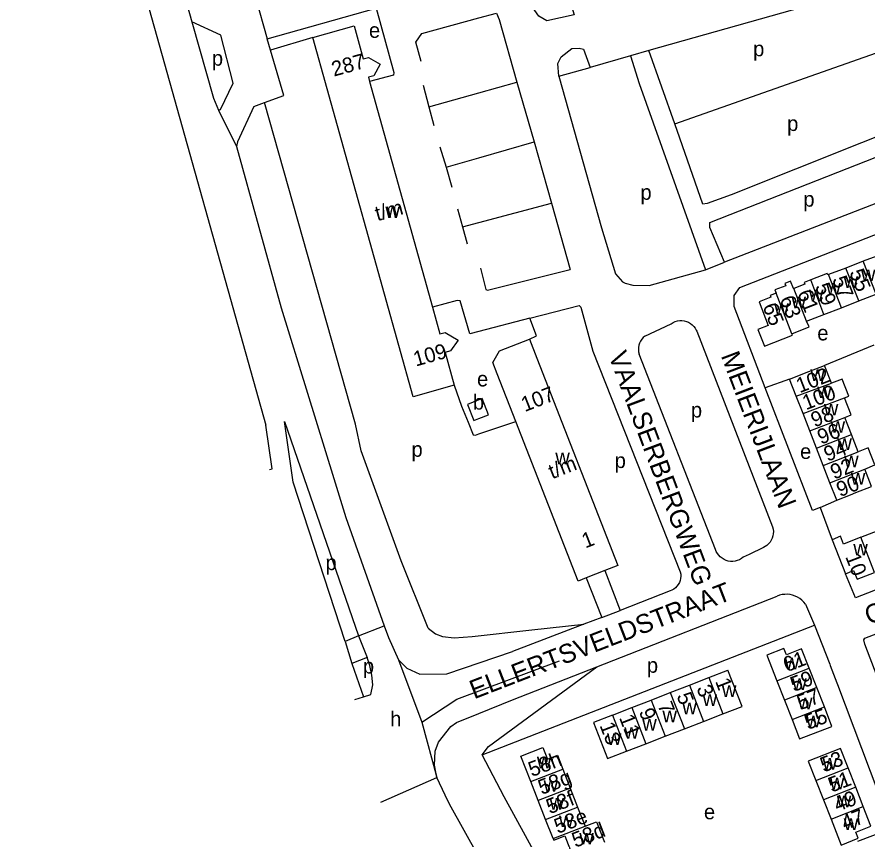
# Model space of a CAD drawing. Extents: x 159675 to 162108, y 386471 to 388472.
# Drawn here: x 159700.6 to 159926.4, y 387740.5 to 387958.9 of the extents above; entities that cross this region are included whole.
import ezdxf

# ---------------------------------------------------------------- set-up
doc = ezdxf.new("R2010")
doc.units = 0
for name, color, linetype in [('BLT_Basislijn', 7, 'Continuous'), ('BLT_Bebouwing', 7, 'Continuous'), ('BLT_Centroide', 7, 'Continuous'), ('BLT_Huisnummer', 7, 'Continuous'), ('BLT_Huisnummer_ tussenligend', 7, 'Continuous'), ('BLT_Huisnummer_reeks', 7, 'Continuous'), ('BLT_Onderverdeling_panden', 7, 'Continuous'), ('BLT_Straatnaam', 7, 'Continuous'), ('BLT_Vlakafsluiter', 7, 'Continuous')]:
    doc.layers.add(name, color=color, linetype=linetype)

msp = doc.modelspace()

# ---------------------------------------------------------------- linework, layer by layer
at = {"layer": 'BLT_Basislijn'}
for p, q in [((159937.34, 387969.56), (159868.3, 387950)), ((159767.84, 387950.17), (159766.96, 387953.15)), ((159779.05, 387953.5), (159767.84, 387950.17)), ((159875.13, 387930.57), (159939.72, 387953.37)), ((159868.3, 387950), (159863.44, 387948.61)), ((159875.13, 387930.57), (159868.3, 387950)), ((159863.44, 387948.61), (159852.66, 387945.57)), ((159844.36, 387943.23), (159852.66, 387945.57)), ((159808.39, 387940.84), (159809.91, 387935.09)), ((159823.15, 387938.81), (159833.27, 387941.65)), ((159833.27, 387941.65), (159837.79, 387925.77)), ((159809.91, 387935.09), (159823.15, 387938.81)), ((159763.45, 387935.19), (159766.25, 387936.21)), ((159809.91, 387935.09), (159811.23, 387930.13)), ((159812.77, 387924.49), (159814.47, 387919.06)), ((159823.15, 387921.55), (159837.79, 387925.77)), ((159837.79, 387925.77), (159842.41, 387909.48)), ((159814.47, 387919.06), (159823.15, 387921.55)), ((159814.47, 387919.06), (159816.01, 387913.78)), ((159942.96, 387915.11), (159888.37, 387893.86)), ((159823.15, 387904.39), (159842.41, 387909.48)), ((159842.41, 387909.48), (159847.39, 387891.96)), ((159817.47, 387908), (159818.81, 387903.24)), ((159818.81, 387903.24), (159823.15, 387904.39)), ((159818.81, 387903.24), (159820.07, 387898.75)), ((159883.29, 387891.87), (159888.37, 387893.86)), ((159836.71, 387879.02), (159823.15, 387875.48)), ((159838.43, 387874.27), (159836.71, 387879.02)), ((159867.21, 387874.23), (159874.22, 387877.53)), ((159823.15, 387875.48), (159820.78, 387874.86)), ((159881, 387875.54), (159901.11, 387823.59)), ((159836.58, 387873.41), (159838.43, 387874.27)), ((159928.02, 387871.83), (159914.87, 387866.46)), ((159885.96, 387817.64), (159865.7, 387869.43)), ((159905.61, 387862.85), (159899.12, 387860.49)), ((159771.53, 387851.61), (159791.23, 387794.68)), ((159823.15, 387848.29), (159832.96, 387851.57)), ((159913.7, 387828.79), (159918.13, 387830.74)), ((159913.7, 387828.79), (159916.88, 387820.21)), ((159894.9, 387816.3), (159893.31, 387815.56)), ((159898.69, 387818.14), (159894.9, 387816.3)), ((159856.61, 387811.99), (159860.62, 387801.44)), ((159851.64, 387810.05), (159855.81, 387799.59)), ((159854.5, 387786.47), (159902.3, 387805.22)), ((159873.96, 387806.65), (159860.62, 387801.44)), ((159909.81, 387803.08), (159912.26, 387797.55)), ((159855.81, 387799.59), (159860.62, 387801.44)), ((159855.81, 387799.59), (159851.02, 387797.77)), ((159824.06, 387763.12), (159912.26, 387797.55)), ((159851.02, 387797.77), (159832.11, 387790.57)), ((159791.23, 387794.68), (159787.64, 387793.15)), ((159791.23, 387794.68), (159793.5, 387788.91)), ((159787.64, 387793.15), (159789.41, 387787.34)), ((159793.5, 387788.91), (159789.41, 387787.34)), ((159801.85, 387788.28), (159804.06, 387786.08)), ((159916.42, 387786.79), (159918.12, 387782.26)), ((159825.68, 387765.29), (159854.5, 387786.47)), ((159832.05, 387777.67), (159854.5, 387786.47)), ((159823.15, 387774.09), (159832.05, 387777.67)), ((159824.06, 387763.12), (159825.68, 387765.29)), ((159923.74, 387740.16), (159932.82, 387743.66))]:
    msp.add_line(p, q, dxfattribs=at)
for points in [[(159700.58, 388086.03), (159766.62, 387850.58)], [(159717.05, 388066.11), (159717.43, 388062.99), (159746.98, 387957.65)], [(159847.7, 387961.83), (159848.41, 387959.51), (159841.22, 387957.88), (159839.09, 387959.16), (159837.4, 387961.56), (159837.29, 387963.77), (159846.39, 387966.49)], [(159795.93, 387961.31), (159800.62, 387944.2), (159800.54, 387943.52), (159794.16, 387941.79)], [(159807.82, 387947.09), (159806.41, 387952.21), (159808.04, 387954.58), (159823.15, 387958.67)], [(159823.15, 387958.67), (159827.81, 387959.93), (159828.55, 387958.28), (159833.27, 387941.65)], [(159746.98, 387957.65), (159752.74, 387937.43), (159754.06, 387934.16)], [(159754.06, 387934.16), (159754.6, 387934.38), (159757.98, 387941.34), (159754.67, 387954.11), (159746.98, 387957.65)], [(159939.72, 387953.37), (159940.41, 387948.7), (159941.79, 387932.35), (159890.14, 387911.77), (159883.72, 387909.41), (159882.62, 387909.23), (159875.13, 387930.57)], [(159766.25, 387936.21), (159771.41, 387938.09), (159767.84, 387950.17)], [(159844.36, 387943.23), (159844.09, 387946.62), (159844.98, 387948.37), (159847.85, 387950.56), (159849.8, 387950.7), (159850.95, 387950.38), (159852.66, 387945.57)], [(159863.44, 387948.61), (159865.69, 387941.26), (159883.29, 387891.87)], [(159844.36, 387943.23), (159855.72, 387902.94), (159859.44, 387890.79), (159861.27, 387888.65), (159862.02, 387888.3), (159863.99, 387887.77), (159868.36, 387887.64), (159883.29, 387891.87)], [(159809.66, 387796.71), (159802.53, 387814.62), (159791.89, 387843.82), (159790.4, 387850.88), (159766.25, 387936.21)], [(159763.45, 387935.19), (159759.06, 387925.76), (159758.87, 387924.6)], [(159888.37, 387893.86), (159884.47, 387903.08), (159884.48, 387904.38), (159941.64, 387926.84), (159942.14, 387926.81), (159942.96, 387915.11)], [(159758.87, 387924.6), (159770.7, 387881.7)], [(159899.12, 387860.49), (159890.88, 387882.13), (159890.9, 387885), (159892.43, 387887.13), (159950.16, 387909.67)], [(159823.61, 387892.31), (159824.98, 387886.65), (159825.46, 387886.45), (159847.39, 387891.96)], [(159820.78, 387874.86), (159818.16, 387883.56), (159817.41, 387883.71), (159810.85, 387881.95)], [(159770.7, 387881.7), (159784.63, 387836.43), (159787.82, 387826.07), (159798.02, 387797.36)], [(159836.71, 387879.02), (159849.76, 387882.39), (159850.23, 387881.88), (159853.42, 387870.25), (159876.62, 387811.65)], [(159874.22, 387877.53), (159874.73, 387877.84), (159875.28, 387878.08), (159875.86, 387878.25), (159876.45, 387878.34), (159877.05, 387878.35), (159877.65, 387878.28), (159878.23, 387878.13), (159878.79, 387877.9), (159879.31, 387877.61), (159879.79, 387877.24), (159880.21, 387876.82), (159880.58, 387876.34), (159880.87, 387875.82), (159881, 387875.54)], [(159867.21, 387874.23), (159866.76, 387873.84), (159866.38, 387873.39), (159866.05, 387872.9), (159865.8, 387872.36), (159865.62, 387871.8), (159865.52, 387871.22), (159865.49, 387870.62), (159865.55, 387870.03), (159865.7, 387869.43)], [(159816.63, 387861.21), (159818.55, 387855.66), (159820.35, 387851.36), (159821.64, 387848.07), (159822.27, 387847.99), (159823.15, 387848.29)], [(159913.7, 387828.79), (159911.71, 387827.91), (159899.12, 387860.49)], [(159767.58, 387838.81), (159768.28, 387839.02), (159766.62, 387850.58)], [(159773.84, 387835.45), (159771.53, 387851.61)], [(159969.07, 387842.49), (159975.71, 387825.67), (159975.55, 387825.25), (159923.07, 387804.81), (159920.43, 387811.17)], [(159787.64, 387793.15), (159773.84, 387835.45)], [(159901.11, 387823.59), (159901.24, 387823), (159901.31, 387822.4), (159901.29, 387821.8), (159901.19, 387821.21), (159901.01, 387820.63), (159900.76, 387820.08), (159900.43, 387819.57), (159900.05, 387819.11), (159899.6, 387818.7), (159899.11, 387818.36), (159898.69, 387818.14)], [(159893.31, 387815.56), (159892.83, 387815.19), (159892.31, 387814.89), (159891.74, 387814.67), (159891.16, 387814.52), (159890.56, 387814.45), (159889.95, 387814.46), (159889.36, 387814.54), (159888.77, 387814.71), (159888.22, 387814.95), (159887.7, 387815.26), (159887.23, 387815.64), (159886.81, 387816.08), (159886.46, 387816.57), (159886.17, 387817.1), (159885.96, 387817.64)], [(159876.62, 387811.65), (159876.72, 387811.09), (159876.75, 387810.51), (159876.7, 387809.93), (159876.57, 387809.37), (159876.36, 387808.83), (159876.08, 387808.32), (159875.73, 387807.86), (159875.32, 387807.45), (159874.86, 387807.1), (159874.36, 387806.82), (159873.96, 387806.65)], [(159909.81, 387803.08), (159909.37, 387803.63), (159908.87, 387804.13), (159908.32, 387804.57), (159907.72, 387804.95), (159907.09, 387805.25), (159906.42, 387805.48), (159905.74, 387805.63), (159905.03, 387805.71), (159904.33, 387805.7), (159903.63, 387805.62), (159902.95, 387805.45), (159902.3, 387805.22)], [(159934.12, 387770.06), (159933.99, 387770.41), (159925.55, 387792.45), (159925.33, 387793.66), (159925.63, 387794.05), (159952.79, 387804.48), (159953.69, 387801.94)], [(159798.02, 387797.36), (159799.17, 387794.28), (159801.85, 387788.28)], [(159809.66, 387796.71), (159811.64, 387795.23), (159813.49, 387794.51), (159816.62, 387794.17), (159821.41, 387794.55), (159837.25, 387796.27), (159851.02, 387797.77)], [(159912.26, 387797.55), (159916.27, 387787.18), (159916.42, 387786.79)], [(159792.58, 387778.46), (159794.49, 387779.15), (159795.03, 387781.68), (159794.77, 387784.25), (159794.24, 387786.82), (159793.5, 387788.91)], [(159804.06, 387786.08), (159807.53, 387784.56), (159814.64, 387784.62), (159832.11, 387790.57)], [(159789.41, 387787.34), (159792.58, 387778.46)], [(159808.03, 387771.76), (159817.32, 387777.84), (159844.53, 387788.05)], [(159918.12, 387782.26), (159918.3, 387781.77), (159929, 387753.38), (159929.15, 387753)], [(159812.02, 387757.1), (159811.38, 387760.35), (159811.54, 387764.04), (159812.46, 387766.51), (159815.74, 387770.67), (159817.18, 387771.69), (159823.15, 387774.09)], [(159851.86, 387712.34), (159847.91, 387718.96), (159829.88, 387751.92), (159824.06, 387763.12)], [(159814.22, 387752.4), (159812.02, 387757.1)], [(159823.15, 387736.01), (159815.36, 387749.97), (159814.22, 387752.4)]]:
    msp.add_lwpolyline(points, dxfattribs=at)
at = {"layer": 'BLT_Bebouwing'}
for p, q in [((159760.46, 387976.24), (159766.96, 387953.15)), ((159766.96, 387953.15), (159795.93, 387961.31)), ((159793.85, 387942.92), (159794.16, 387941.79)), ((159794.16, 387941.79), (159810.85, 387881.95)), ((159929.75, 387895.85), (159925.17, 387894.1)), ((159925.17, 387894.1), (159920.58, 387892.3)), ((159920.58, 387892.3), (159915.97, 387890.57)), ((159923.97, 387883.58), (159928.58, 387885.38)), ((159810.85, 387881.95), (159812.84, 387874.82)), ((159914.75, 387879.99), (159919.36, 387881.78)), ((159919.36, 387881.78), (159923.97, 387883.58)), ((159910.14, 387878.19), (159914.75, 387879.99)), ((159836.58, 387873.41), (159838.55, 387868.37)), ((159814.21, 387869.9), (159816.63, 387861.21)), ((159916.71, 387861.74), (159914.87, 387866.46)), ((159832.96, 387851.57), (159828.01, 387864.27)), ((159907.4, 387858.26), (159905.61, 387862.85)), ((159824.02, 387857.65), (159823.15, 387857.31)), ((159909.19, 387853.67), (159907.4, 387858.26)), ((159910.98, 387849.09), (159909.19, 387853.67)), ((159922.02, 387848.11), (159920.26, 387852.65)), ((159912.76, 387844.5), (159910.98, 387849.09)), ((159923.81, 387843.52), (159922.02, 387848.11)), ((159914.55, 387839.91), (159912.76, 387844.5)), ((159916.34, 387835.32), (159914.55, 387839.91)), ((159927.39, 387834.35), (159925.6, 387838.93)), ((159918.13, 387830.74), (159916.34, 387835.32)), ((159924.49, 387820.85), (159929.11, 387822.66)), ((159916.88, 387820.21), (159920.43, 387811.17)), ((159856.61, 387811.99), (159851.64, 387810.05)), ((159884.17, 387783.6), (159889.22, 387785.57)), ((159912.84, 387780.97), (159910.83, 387786.12)), ((159879.07, 387781.62), (159884.17, 387783.6)), ((159873.97, 387779.63), (159879.07, 387781.62)), ((159914.85, 387775.82), (159912.84, 387780.97)), ((159863.76, 387775.66), (159868.87, 387777.64)), ((159868.87, 387777.64), (159873.97, 387779.63)), ((159904.28, 387777.63), (159906.28, 387772.48)), ((159858.66, 387773.67), (159863.76, 387775.66)), ((159882.81, 387771.99), (159887.91, 387773.97)), ((159877.7, 387770.01), (159882.81, 387771.99)), ((159872.59, 387768.03), (159877.7, 387770.01)), ((159867.49, 387766.05), (159872.59, 387768.03)), ((159862.38, 387764.07), (159867.49, 387766.05)), ((159923.18, 387754.49), (159921.17, 387759.64)), ((159845.44, 387759.33), (159847.41, 387754.28)), ((159838.9, 387751.01), (159836.93, 387756.05)), ((159912.6, 387756.3), (159914.61, 387751.15)), ((159847.41, 387754.28), (159849.37, 387749.25)), ((159925.19, 387749.35), (159923.18, 387754.49)), ((159840.86, 387745.97), (159838.9, 387751.01)), ((159914.61, 387751.15), (159916.63, 387746)), ((159849.37, 387749.25), (159851.36, 387744.15)), ((159842.84, 387740.86), (159840.86, 387745.97))]:
    msp.add_line(p, q, dxfattribs=at)
for points in [[(159779.05, 387953.5), (159790.04, 387956.55), (159792.48, 387947.83)], [(159816.63, 387861.21), (159805.68, 387858.14), (159779.05, 387953.5)], [(159792.48, 387947.83), (159793.87, 387948.22), (159796.94, 387946.43), (159795.24, 387943.31), (159793.85, 387942.92)], [(159915.97, 387890.57), (159915.74, 387890.48), (159915.59, 387890.87), (159911.23, 387889.17)], [(159906.74, 387886.91), (159906.64, 387886.87), (159905.87, 387888.83), (159904.37, 387888.24), (159904.61, 387887.61), (159901.72, 387886.48), (159902.02, 387885.6)], [(159911.23, 387889.17), (159909.51, 387888.5), (159909.69, 387888.05), (159906.74, 387886.91)], [(159902.02, 387885.6), (159900.45, 387884.98), (159900.63, 387884.53), (159897.52, 387883.31), (159899.95, 387877.08), (159897.19, 387876.01), (159898.93, 387871.54), (159906.41, 387874.46), (159906.25, 387874.87)], [(159906.25, 387874.87), (159910.83, 387876.66), (159910.14, 387878.19)], [(159812.84, 387874.82), (159814.24, 387875.21), (159817.65, 387873.19), (159815.61, 387870.29), (159814.21, 387869.9)], [(159828.01, 387864.27), (159826.87, 387867.21), (159828.66, 387870.32), (159836.58, 387873.41)], [(159838.55, 387868.37), (159860.02, 387813.32), (159856.61, 387811.99)], [(159905.61, 387862.85), (159910.73, 387864.84), (159914.87, 387866.46)], [(159920.22, 387857.86), (159921.32, 387858.29), (159919.56, 387862.84), (159916.71, 387861.74)], [(159823.15, 387857.31), (159820.1, 387856.1), (159821.8, 387851.8), (159823.15, 387852.33)], [(159823.15, 387852.33), (159825.72, 387853.35), (159824.02, 387857.65)], [(159920.26, 387852.65), (159921.98, 387853.31), (159920.22, 387857.86)], [(159851.64, 387810.05), (159849.48, 387809.21), (159832.96, 387851.57)], [(159925.6, 387838.93), (159928.23, 387840.03), (159926.46, 387844.58), (159923.81, 387843.52)], [(159918.13, 387830.74), (159921.76, 387832.15), (159923.2, 387832.71), (159927.39, 387834.35)], [(159924.49, 387820.85), (159919.96, 387819.06), (159919.16, 387821.11), (159916.88, 387820.21)], [(159920.43, 387811.17), (159922.62, 387812.03), (159923.53, 387809.71), (159928.15, 387811.53)], [(159910.83, 387786.12), (159908.81, 387791.27), (159904.76, 387789.68), (159904.1, 387791.36), (159899.62, 387789.6), (159902.27, 387782.78)], [(159887.91, 387773.97), (159893.02, 387775.95), (159889.22, 387785.57)], [(159902.27, 387782.78), (159902.27, 387782.78), (159904.28, 387777.63)], [(159906.28, 387772.48), (159908.28, 387767.33), (159908.28, 387767.33), (159916.86, 387770.67), (159914.85, 387775.82)], [(159858.66, 387773.67), (159853.55, 387771.68), (159857.28, 387762.09), (159862.38, 387764.07)], [(159836.93, 387756.05), (159834.33, 387762.77), (159840.17, 387765.02), (159841.36, 387761.96), (159844.01, 387763.01), (159845.44, 387759.33)], [(159921.17, 387759.64), (159919.16, 387764.79), (159910.59, 387761.43), (159912.6, 387756.3)], [(159916.63, 387746), (159919.3, 387739.15), (159923.81, 387740.96), (159923.16, 387742.62), (159927.2, 387744.2), (159925.19, 387749.35)], [(159851.36, 387744.15), (159854.4, 387745.32), (159856.53, 387739.9)], [(159842.84, 387740.86), (159843.01, 387740.42), (159845.98, 387741.61), (159847.95, 387736.56)]]:
    msp.add_lwpolyline(points, dxfattribs=at)
at = {"layer": 'BLT_Onderverdeling_panden'}
for p, q in [((159928.58, 387885.38), (159925.17, 387894.1)), ((159919.36, 387881.78), (159915.97, 387890.57)), ((159923.97, 387883.58), (159920.58, 387892.3)), ((159914.75, 387879.99), (159911.23, 387889.17)), ((159910.14, 387878.19), (159906.74, 387886.91)), ((159906.25, 387874.87), (159902.02, 387885.6)), ((159907.4, 387858.26), (159916.71, 387861.74)), ((159909.19, 387853.67), (159920.22, 387857.86)), ((159910.98, 387849.09), (159920.26, 387852.65)), ((159912.76, 387844.5), (159922.02, 387848.11)), ((159914.55, 387839.91), (159923.81, 387843.52)), ((159916.34, 387835.32), (159925.6, 387838.93)), ((159928.15, 387811.53), (159924.49, 387820.85)), ((159902.27, 387782.78), (159910.83, 387786.12)), ((159884.17, 387783.6), (159887.91, 387773.97)), ((159879.07, 387781.62), (159882.81, 387771.99)), ((159912.84, 387780.97), (159904.28, 387777.63)), ((159868.87, 387777.64), (159872.59, 387768.03)), ((159873.97, 387779.63), (159877.7, 387770.01)), ((159863.76, 387775.66), (159867.49, 387766.05)), ((159906.28, 387772.48), (159914.85, 387775.82)), ((159858.66, 387773.67), (159862.38, 387764.07)), ((159912.6, 387756.3), (159921.17, 387759.64)), ((159836.93, 387756.05), (159845.44, 387759.33)), ((159847.41, 387754.28), (159838.9, 387751.01)), ((159923.18, 387754.49), (159914.61, 387751.15)), ((159840.86, 387745.97), (159849.37, 387749.25)), ((159916.63, 387746), (159925.19, 387749.35)), ((159842.84, 387740.86), (159851.36, 387744.15))]:
    msp.add_line(p, q, dxfattribs=at)
at = {"layer": 'BLT_Vlakafsluiter'}
for p, q in [((159754.06, 387934.16), (159758.87, 387924.6)), ((159791.23, 387794.68), (159798.02, 387797.36)), ((159801.85, 387788.28), (159808.03, 387771.76)), ((159790.2, 387777.83), (159792.58, 387778.46)), ((159808.03, 387771.76), (159812.02, 387757.1)), ((159797.16, 387750.58), (159812.02, 387757.1))]:
    msp.add_line(p, q, dxfattribs=at)

# ---------------------------------------------------------------- texts
at = {"layer": 'BLT_Centroide'}
for s, p in [('e', (159793.99, 387953.4)), ('p', (159895.94, 387948.51)), ('p', (159752.3, 387946.01)), ('p', (159904.97, 387928.68)), ('p', (159866.03, 387910.41)), ('p', (159909.27, 387908.59)), ('w', (159798.34, 387905.56)), ('w', (159924.56, 387888.84)), ('w', (159915.34, 387885.25)), ('w', (159919.95, 387887.05)), ('w', (159910.75, 387883.45)), ('w', (159906.12, 387881.64)), ('w', (159901.53, 387879.84)), ('e', (159912.97, 387873.1)), ('e', (159822.67, 387860.88)), ('w', (159911.13, 387862.34)), ('b', (159821.57, 387854.73)), ('w', (159912.93, 387857.78)), ('p', (159879.43, 387852.64)), ('w', (159914.71, 387853.19)), ('w', (159916.5, 387848.59)), ('p', (159805.27, 387842.21)), ('w', (159918.29, 387844)), ('w', (159843.44, 387840.25)), ('e', (159908.4, 387841.64)), ('p', (159859.2, 387839.23)), ('w', (159920.08, 387839.44)), ('w', (159921.87, 387834.84)), ('w', (159922.52, 387816.03)), ('p', (159782.45, 387812.13)), ('w', (159904.3, 387785.8)), ('p', (159792.38, 387784.69)), ('p', (159867.75, 387784.89)), ('w', (159906.31, 387780.32)), ('w', (159887.65, 387778.47)), ('w', (159882.53, 387776.11)), ('w', (159907.84, 387775.17)), ('w', (159877.13, 387773.88)), ('h', (159799.6, 387770.66)), ('w', (159871.87, 387771.73)), ('w', (159910.01, 387770.41)), ('w', (159866.51, 387769.53)), ('w', (159857.14, 387765.75)), ('w', (159861.73, 387767.37)), ('w', (159838.55, 387759.52)), ('w', (159914.36, 387759.2)), ('w', (159840.32, 387753.31)), ('w', (159916.29, 387753.96)), ('w', (159841.91, 387748.58)), ('w', (159918.14, 387749.21)), ('e', (159882.89, 387746)), ('w', (159844.41, 387743.91)), ('w', (159919.99, 387743.16)), ('w', (159849.8, 387739.32))]:
    msp.add_text(s, height=4, dxfattribs=at).set_placement(p)
at = {"layer": 'BLT_Huisnummer'}
for s, rotation, p in [('57', 291.3136, (159916.85, 387889.33)), ('61', 291.3171, (159907.63, 387885.69)), ('65', 291.292, (159898.4, 387882.14)), ('102', 21.2908, (159908.31, 387859.07)), ('98', 21.2929, (159912.21, 387849.96)), ('94', 21.295, (159915.66, 387840.87)), ('90', 21.2854, (159918.99, 387831.48)), ('10', 291.464, (159920.35, 387815.71)), ('61', 21.0367, (159904.82, 387784.98)), ('59', 21.0367, (159906.74, 387779.76)), ('1', 291.1367, (159885.81, 387782.65)), ('5', 291.1367, (159875.58, 387778.8)), ('57', 21.0367, (159908.5, 387774.94)), ('9', 291.1367, (159865.58, 387774.62)), ('55', 21.0367, (159910.5, 387769.7)), ('13', 291.1367, (159855.14, 387770.94)), ('53', 21.0367, (159914.67, 387758.4)), ('58h', 21.0367, (159837.22, 387757.18)), ('58g', 21.0367, (159839.82, 387752.44)), ('51', 21.0367, (159916.8, 387753.07)), ('58f', 21.0367, (159841.95, 387747.32)), ('49', 21.0367, (159918.29, 387747.93)), ('47', 21.0367, (159920.29, 387743.01)), ('58e', 21.0367, (159844.08, 387742.1)), ('58d', 21.0367, (159848.77, 387738.42))]:
    msp.add_text(s, height=4, rotation=rotation, dxfattribs=at).set_placement(p)
at = {"layer": 'BLT_Huisnummer_ tussenligend'}
for s, rotation, p in [('55', 291.3158, (159921.43, 387891.19)), ('59', 291.3136, (159912.31, 387887.45)), ('63', 291.3171, (159902.95, 387884.09)), ('100', 21.2929, (159909.97, 387854.54)), ('96', 21.2929, (159913.93, 387845.41)), ('92', 21.2854, (159917.4, 387836.13)), ('3', 291.1367, (159880.86, 387780.81)), ('7', 291.1367, (159870.52, 387776.31)), ('11', 291.1367, (159860.32, 387772.99))]:
    msp.add_text(s, height=4, rotation=rotation, dxfattribs=at).set_placement(p)
at = {"layer": 'BLT_Huisnummer_reeks'}
for s, rotation, p in [('287', 15.4951, (159784.67, 387943.09)), ('t/m', 14.9993, (159796.21, 387904.73)), ('109', 15.6694, (159806.41, 387866.14)), ('107', 21.3009, (159835.33, 387854.06)), ('t/m', 21.3009, (159842.59, 387836.23)), ('1', 21.3009, (159851.41, 387817.86))]:
    msp.add_text(s, height=4, rotation=rotation, dxfattribs=at).set_placement(p)
at = {"layer": 'BLT_Straatnaam'}
for s, height, rotation, p in [('VAALSERBERGWEG', 5, 290.5554, (159857.5, 387869.1)), ('MEIERIJLAAN', 5, 290.8203, (159887.33, 387869.04)), ('OLDAMBTSTRAAT', 4.9999, 20.985, (159926.71, 387797.52)), ('ELLERTSVELDSTRAAT', 5, 21.1676, (159821.89, 387777.82)), ('ELLERTSVELDSTRAAT', 5, 21.1676, (159821.89, 387777.82))]:
    msp.add_text(s, height=height, rotation=rotation, dxfattribs=at).set_placement(p)

doc.saveas('drawing.dxf')
